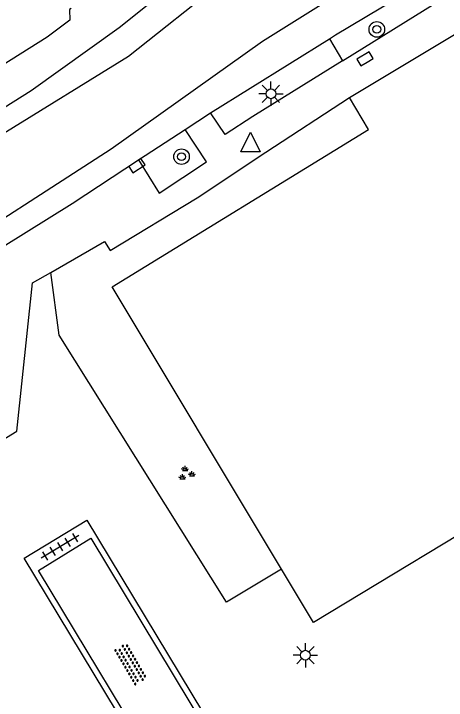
# Model space of a CAD drawing. Extents: x 132994 to 136000, y 393499 to 395512.
# Drawn here: x 134757.12 to 134779.33, y 394414.07 to 394449.28 of the extents above; entities that cross this region are included whole.
import ezdxf

# ---------------------------------------------------------------- set-up
doc = ezdxf.new("R2010")
doc.units = 0
for name, color, linetype in [('gg-bbg-hoofdgebouw', 7, 'Continuous'), ('gg-knt-verharding', 7, 'Continuous'), ('gg-knt-verharding nz', 7, 'Continuous'), ('gt-grn-groengrens', 7, 'Continuous'), ('gt-symb-boom', 7, 'Continuous'), ('gt-symb-groenvak', 7, 'Continuous'), ('gt-symb-kolk', 7, 'Continuous'), ('gt-symb-lichtmast', 7, 'Continuous'), ('gt-symb-overige verharding', 7, 'Continuous'), ('gt-symb-tegel verharding', 7, 'Continuous'), ('gt-symb-waterafsluiter', 7, 'Continuous')]:
    doc.layers.add(name, color=color, linetype=linetype)

# ---------------------------------------------------------------- blocks, each defined once
blk = doc.blocks.new('gt0-KOLK')
at = {"layer": 'gt-symb-kolk'}
blk.add_lwpolyline([(0, 0), (0.375, 0), (0.375, 0.4), (-0.375, 0.4), (-0.375, 0), (0, 0)], dxfattribs=at)
blk = doc.blocks.new('gt0-BOOM')
at = {"layer": 'gt-symb-boom'}
for radius in [0.4, 0.2]:
    blk.add_circle((0, 0), radius, dxfattribs=at)
blk = doc.blocks.new('gt0-WAFSL')
at = {"layer": 'gt-symb-waterafsluiter'}
for p, q in [((-0.5, -0.333), (0, 0.667)), ((0, 0.667), (0.5, -0.333)), ((0.5, -0.333), (-0.5, -0.333))]:
    blk.add_line(p, q, dxfattribs=at)
blk = doc.blocks.new('gt0-LMAST')
at = {"layer": 'gt-symb-lichtmast'}
for p, q in [((-0.182, 0.173), (-0.447, 0.438)), ((-0.005, 0.246), (-0.005, 0.621)), ((0.172, 0.173), (0.437, 0.438)), ((-0.255, -0.004), (-0.63, -0.004)), ((-0.182, -0.181), (-0.447, -0.446)), ((-0.005, -0.254), (-0.005, -0.629)), ((0.437, -0.446), (0.172, -0.181)), ((0.245, -0.004), (0.62, -0.004))]:
    blk.add_line(p, q, dxfattribs=at)
blk.add_circle((-0.005, -0.004), 0.25, dxfattribs=at)
blk = doc.blocks.new('gt0-TEG1')
at = {"layer": 'gt-symb-tegel verharding'}
for p, q in [((-1.125, 0), (1.125, 0)), ((-0.9, -0.25), (-0.9, 0.25)), ((-0.45, -0.25), (-0.45, 0.25)), ((0, -0.25), (0, 0.25)), ((0.45, -0.25), (0.45, 0.25)), ((0.9, -0.25), (0.9, 0.25))]:
    blk.add_line(p, q, dxfattribs=at)
blk = doc.blocks.new('gt0-OVH')
at = {"layer": 'gt-symb-overige verharding'}
for points in [[(-0.972, 0.298), (-0.967, 0.308), (-0.965, 0.319), (-0.966, 0.33), (-0.971, 0.34), (-0.978, 0.348), (-0.988, 0.353), (-0.999, 0.355), (-1.01, 0.354), (-1.02, 0.349), (-1.028, 0.342), (-1.033, 0.332), (-1.035, 0.321), (-1.034, 0.31), (-1.029, 0.3), (-1.022, 0.292), (-1.012, 0.287), (-1.001, 0.285), (-0.99, 0.286), (-0.98, 0.291)], [(-0.772, 0.298), (-0.767, 0.308), (-0.765, 0.319), (-0.766, 0.33), (-0.771, 0.34), (-0.778, 0.348), (-0.788, 0.353), (-0.799, 0.355), (-0.81, 0.354), (-0.82, 0.349), (-0.828, 0.342), (-0.833, 0.332), (-0.835, 0.321), (-0.834, 0.31), (-0.829, 0.3), (-0.822, 0.292), (-0.812, 0.287), (-0.801, 0.285), (-0.79, 0.286), (-0.78, 0.291)], [(-0.572, 0.298), (-0.567, 0.308), (-0.565, 0.319), (-0.566, 0.33), (-0.571, 0.34), (-0.578, 0.348), (-0.588, 0.353), (-0.599, 0.355), (-0.61, 0.354), (-0.62, 0.349), (-0.628, 0.342), (-0.633, 0.332), (-0.635, 0.321), (-0.634, 0.31), (-0.629, 0.3), (-0.622, 0.292), (-0.612, 0.287), (-0.601, 0.285), (-0.59, 0.286), (-0.58, 0.291)], [(-0.372, 0.298), (-0.367, 0.308), (-0.365, 0.319), (-0.366, 0.33), (-0.371, 0.34), (-0.378, 0.348), (-0.388, 0.353), (-0.399, 0.355), (-0.41, 0.354), (-0.42, 0.349), (-0.428, 0.342), (-0.433, 0.332), (-0.435, 0.321), (-0.434, 0.31), (-0.429, 0.3), (-0.422, 0.292), (-0.412, 0.287), (-0.401, 0.285), (-0.39, 0.286), (-0.38, 0.291)], [(-0.172, 0.298), (-0.167, 0.308), (-0.165, 0.319), (-0.166, 0.33), (-0.171, 0.34), (-0.178, 0.348), (-0.188, 0.353), (-0.199, 0.355), (-0.21, 0.354), (-0.22, 0.349), (-0.228, 0.342), (-0.233, 0.332), (-0.235, 0.321), (-0.234, 0.31), (-0.229, 0.3), (-0.222, 0.292), (-0.212, 0.287), (-0.201, 0.285), (-0.19, 0.286), (-0.18, 0.291)], [(0.028, 0.298), (0.033, 0.308), (0.035, 0.319), (0.034, 0.33), (0.029, 0.34), (0.022, 0.348), (0.012, 0.353), (0.001, 0.355), (-0.01, 0.354), (-0.02, 0.349), (-0.028, 0.342), (-0.033, 0.332), (-0.035, 0.321), (-0.034, 0.31), (-0.029, 0.3), (-0.022, 0.292), (-0.012, 0.287), (-0.001, 0.285), (0.01, 0.286), (0.02, 0.291)], [(0.228, 0.298), (0.233, 0.308), (0.235, 0.319), (0.234, 0.33), (0.229, 0.34), (0.222, 0.348), (0.212, 0.353), (0.201, 0.355), (0.19, 0.354), (0.18, 0.349), (0.172, 0.342), (0.167, 0.332), (0.165, 0.321), (0.166, 0.31), (0.171, 0.3), (0.178, 0.292), (0.188, 0.287), (0.199, 0.285), (0.21, 0.286), (0.22, 0.291)], [(0.428, 0.298), (0.433, 0.308), (0.435, 0.319), (0.434, 0.33), (0.429, 0.34), (0.422, 0.348), (0.412, 0.353), (0.401, 0.355), (0.39, 0.354), (0.38, 0.349), (0.372, 0.342), (0.367, 0.332), (0.365, 0.321), (0.366, 0.31), (0.371, 0.3), (0.378, 0.292), (0.388, 0.287), (0.399, 0.285), (0.41, 0.286), (0.42, 0.291)], [(0.628, 0.298), (0.633, 0.308), (0.635, 0.319), (0.634, 0.33), (0.629, 0.34), (0.622, 0.348), (0.612, 0.353), (0.601, 0.355), (0.59, 0.354), (0.58, 0.349), (0.572, 0.342), (0.567, 0.332), (0.565, 0.321), (0.566, 0.31), (0.571, 0.3), (0.578, 0.292), (0.588, 0.287), (0.599, 0.285), (0.61, 0.286), (0.62, 0.291)], [(0.828, 0.298), (0.833, 0.308), (0.835, 0.319), (0.834, 0.33), (0.829, 0.34), (0.822, 0.348), (0.812, 0.353), (0.801, 0.355), (0.79, 0.354), (0.78, 0.349), (0.772, 0.342), (0.767, 0.332), (0.765, 0.321), (0.766, 0.31), (0.771, 0.3), (0.778, 0.292), (0.788, 0.287), (0.799, 0.285), (0.81, 0.286), (0.82, 0.291)], [(1.028, 0.298), (1.033, 0.308), (1.035, 0.319), (1.034, 0.33), (1.029, 0.34), (1.022, 0.348), (1.012, 0.353), (1.001, 0.355), (0.99, 0.354), (0.98, 0.349), (0.972, 0.342), (0.967, 0.332), (0.965, 0.321), (0.966, 0.31), (0.971, 0.3), (0.978, 0.292), (0.988, 0.287), (0.999, 0.285), (1.01, 0.286), (1.02, 0.291)], [(-0.872, 0.106), (-0.867, 0.116), (-0.865, 0.126), (-0.866, 0.137), (-0.871, 0.147), (-0.878, 0.156), (-0.888, 0.161), (-0.899, 0.163), (-0.91, 0.162), (-0.92, 0.157), (-0.928, 0.15), (-0.933, 0.14), (-0.935, 0.129), (-0.934, 0.118), (-0.929, 0.108), (-0.922, 0.1), (-0.912, 0.095), (-0.901, 0.092), (-0.89, 0.094), (-0.88, 0.098)], [(-0.672, 0.106), (-0.667, 0.116), (-0.665, 0.126), (-0.666, 0.137), (-0.671, 0.147), (-0.678, 0.156), (-0.688, 0.161), (-0.699, 0.163), (-0.71, 0.162), (-0.72, 0.157), (-0.728, 0.15), (-0.733, 0.14), (-0.735, 0.129), (-0.734, 0.118), (-0.729, 0.108), (-0.722, 0.1), (-0.712, 0.095), (-0.701, 0.092), (-0.69, 0.094), (-0.68, 0.098)], [(-0.472, 0.106), (-0.467, 0.116), (-0.465, 0.126), (-0.466, 0.137), (-0.471, 0.147), (-0.478, 0.156), (-0.488, 0.161), (-0.499, 0.163), (-0.51, 0.162), (-0.52, 0.157), (-0.528, 0.15), (-0.533, 0.14), (-0.535, 0.129), (-0.534, 0.118), (-0.529, 0.108), (-0.522, 0.1), (-0.512, 0.095), (-0.501, 0.092), (-0.49, 0.094), (-0.48, 0.098)], [(-0.272, 0.106), (-0.267, 0.116), (-0.265, 0.126), (-0.266, 0.137), (-0.271, 0.147), (-0.278, 0.156), (-0.288, 0.161), (-0.299, 0.163), (-0.31, 0.162), (-0.32, 0.157), (-0.328, 0.15), (-0.333, 0.14), (-0.335, 0.129), (-0.334, 0.118), (-0.329, 0.108), (-0.322, 0.1), (-0.312, 0.095), (-0.301, 0.092), (-0.29, 0.094), (-0.28, 0.098)], [(-0.072, 0.106), (-0.067, 0.116), (-0.065, 0.126), (-0.066, 0.137), (-0.071, 0.147), (-0.078, 0.156), (-0.088, 0.161), (-0.099, 0.163), (-0.11, 0.162), (-0.12, 0.157), (-0.128, 0.15), (-0.133, 0.14), (-0.135, 0.129), (-0.134, 0.118), (-0.129, 0.108), (-0.122, 0.1), (-0.112, 0.095), (-0.101, 0.092), (-0.09, 0.094), (-0.08, 0.098)], [(0.128, 0.106), (0.133, 0.116), (0.135, 0.126), (0.134, 0.137), (0.129, 0.147), (0.122, 0.156), (0.112, 0.161), (0.101, 0.163), (0.09, 0.162), (0.08, 0.157), (0.072, 0.15), (0.067, 0.14), (0.065, 0.129), (0.066, 0.118), (0.071, 0.108), (0.078, 0.1), (0.088, 0.095), (0.099, 0.092), (0.11, 0.094), (0.12, 0.098)], [(0.328, 0.106), (0.333, 0.116), (0.335, 0.126), (0.334, 0.137), (0.329, 0.147), (0.322, 0.156), (0.312, 0.161), (0.301, 0.163), (0.29, 0.162), (0.28, 0.157), (0.272, 0.15), (0.267, 0.14), (0.265, 0.129), (0.266, 0.118), (0.271, 0.108), (0.278, 0.1), (0.288, 0.095), (0.299, 0.092), (0.31, 0.094), (0.32, 0.098)], [(0.528, 0.106), (0.533, 0.116), (0.535, 0.126), (0.534, 0.137), (0.529, 0.147), (0.522, 0.156), (0.512, 0.161), (0.501, 0.163), (0.49, 0.162), (0.48, 0.157), (0.472, 0.15), (0.467, 0.14), (0.465, 0.129), (0.466, 0.118), (0.471, 0.108), (0.478, 0.1), (0.488, 0.095), (0.499, 0.092), (0.51, 0.094), (0.52, 0.098)], [(0.728, 0.106), (0.733, 0.116), (0.735, 0.126), (0.734, 0.137), (0.729, 0.147), (0.722, 0.156), (0.712, 0.161), (0.701, 0.163), (0.69, 0.162), (0.68, 0.157), (0.672, 0.15), (0.667, 0.14), (0.665, 0.129), (0.666, 0.118), (0.671, 0.108), (0.678, 0.1), (0.688, 0.095), (0.699, 0.092), (0.71, 0.094), (0.72, 0.098)], [(0.928, 0.106), (0.933, 0.116), (0.935, 0.126), (0.934, 0.137), (0.929, 0.147), (0.922, 0.156), (0.912, 0.161), (0.901, 0.163), (0.89, 0.162), (0.88, 0.157), (0.872, 0.15), (0.867, 0.14), (0.865, 0.129), (0.866, 0.118), (0.871, 0.108), (0.878, 0.1), (0.888, 0.095), (0.899, 0.092), (0.91, 0.094), (0.92, 0.098)], [(-0.972, -0.142), (-0.967, -0.132), (-0.965, -0.121), (-0.966, -0.11), (-0.971, -0.1), (-0.978, -0.092), (-0.988, -0.087), (-0.999, -0.085), (-1.01, -0.086), (-1.02, -0.091), (-1.028, -0.098), (-1.033, -0.108), (-1.035, -0.119), (-1.034, -0.13), (-1.029, -0.14), (-1.022, -0.148), (-1.012, -0.153), (-1.001, -0.155), (-0.99, -0.154), (-0.98, -0.149)], [(-0.872, -0.334), (-0.867, -0.324), (-0.865, -0.314), (-0.866, -0.303), (-0.871, -0.293), (-0.878, -0.284), (-0.888, -0.279), (-0.899, -0.277), (-0.91, -0.278), (-0.92, -0.283), (-0.928, -0.29), (-0.933, -0.3), (-0.935, -0.311), (-0.934, -0.322), (-0.929, -0.332), (-0.922, -0.34), (-0.912, -0.345), (-0.901, -0.348), (-0.89, -0.346), (-0.88, -0.342)], [(-0.772, -0.142), (-0.767, -0.132), (-0.765, -0.121), (-0.766, -0.11), (-0.771, -0.1), (-0.778, -0.092), (-0.788, -0.087), (-0.799, -0.085), (-0.81, -0.086), (-0.82, -0.091), (-0.828, -0.098), (-0.833, -0.108), (-0.835, -0.119), (-0.834, -0.13), (-0.829, -0.14), (-0.822, -0.148), (-0.812, -0.153), (-0.801, -0.155), (-0.79, -0.154), (-0.78, -0.149)], [(-0.672, -0.334), (-0.667, -0.324), (-0.665, -0.314), (-0.666, -0.303), (-0.671, -0.293), (-0.678, -0.284), (-0.688, -0.279), (-0.699, -0.277), (-0.71, -0.278), (-0.72, -0.283), (-0.728, -0.29), (-0.733, -0.3), (-0.735, -0.311), (-0.734, -0.322), (-0.729, -0.332), (-0.722, -0.34), (-0.712, -0.345), (-0.701, -0.348), (-0.69, -0.346), (-0.68, -0.342)], [(-0.572, -0.142), (-0.567, -0.132), (-0.565, -0.121), (-0.566, -0.11), (-0.571, -0.1), (-0.578, -0.092), (-0.588, -0.087), (-0.599, -0.085), (-0.61, -0.086), (-0.62, -0.091), (-0.628, -0.098), (-0.633, -0.108), (-0.635, -0.119), (-0.634, -0.13), (-0.629, -0.14), (-0.622, -0.148), (-0.612, -0.153), (-0.601, -0.155), (-0.59, -0.154), (-0.58, -0.149)], [(-0.472, -0.334), (-0.467, -0.324), (-0.465, -0.314), (-0.466, -0.303), (-0.471, -0.293), (-0.478, -0.284), (-0.488, -0.279), (-0.499, -0.277), (-0.51, -0.278), (-0.52, -0.283), (-0.528, -0.29), (-0.533, -0.3), (-0.535, -0.311), (-0.534, -0.322), (-0.529, -0.332), (-0.522, -0.34), (-0.512, -0.345), (-0.501, -0.348), (-0.49, -0.346), (-0.48, -0.342)], [(-0.372, -0.142), (-0.367, -0.132), (-0.365, -0.121), (-0.366, -0.11), (-0.371, -0.1), (-0.378, -0.092), (-0.388, -0.087), (-0.399, -0.085), (-0.41, -0.086), (-0.42, -0.091), (-0.428, -0.098), (-0.433, -0.108), (-0.435, -0.119), (-0.434, -0.13), (-0.429, -0.14), (-0.422, -0.148), (-0.412, -0.153), (-0.401, -0.155), (-0.39, -0.154), (-0.38, -0.149)], [(-0.272, -0.334), (-0.267, -0.324), (-0.265, -0.314), (-0.266, -0.303), (-0.271, -0.293), (-0.278, -0.284), (-0.288, -0.279), (-0.299, -0.277), (-0.31, -0.278), (-0.32, -0.283), (-0.328, -0.29), (-0.333, -0.3), (-0.335, -0.311), (-0.334, -0.322), (-0.329, -0.332), (-0.322, -0.34), (-0.312, -0.345), (-0.301, -0.348), (-0.29, -0.346), (-0.28, -0.342)], [(-0.172, -0.142), (-0.167, -0.132), (-0.165, -0.121), (-0.166, -0.11), (-0.171, -0.1), (-0.178, -0.092), (-0.188, -0.087), (-0.199, -0.085), (-0.21, -0.086), (-0.22, -0.091), (-0.228, -0.098), (-0.233, -0.108), (-0.235, -0.119), (-0.234, -0.13), (-0.229, -0.14), (-0.222, -0.148), (-0.212, -0.153), (-0.201, -0.155), (-0.19, -0.154), (-0.18, -0.149)], [(-0.072, -0.334), (-0.067, -0.324), (-0.065, -0.314), (-0.066, -0.303), (-0.071, -0.293), (-0.078, -0.284), (-0.088, -0.279), (-0.099, -0.277), (-0.11, -0.278), (-0.12, -0.283), (-0.128, -0.29), (-0.133, -0.3), (-0.135, -0.311), (-0.134, -0.322), (-0.129, -0.332), (-0.122, -0.34), (-0.112, -0.345), (-0.101, -0.348), (-0.09, -0.346), (-0.08, -0.342)], [(0.028, -0.142), (0.033, -0.132), (0.035, -0.121), (0.034, -0.11), (0.029, -0.1), (0.022, -0.092), (0.012, -0.087), (0.001, -0.085), (-0.01, -0.086), (-0.02, -0.091), (-0.028, -0.098), (-0.033, -0.108), (-0.035, -0.119), (-0.034, -0.13), (-0.029, -0.14), (-0.022, -0.148), (-0.012, -0.153), (-0.001, -0.155), (0.01, -0.154), (0.02, -0.149)], [(0.128, -0.334), (0.133, -0.324), (0.135, -0.314), (0.134, -0.303), (0.129, -0.293), (0.122, -0.284), (0.112, -0.279), (0.101, -0.277), (0.09, -0.278), (0.08, -0.283), (0.072, -0.29), (0.067, -0.3), (0.065, -0.311), (0.066, -0.322), (0.071, -0.332), (0.078, -0.34), (0.088, -0.345), (0.099, -0.348), (0.11, -0.346), (0.12, -0.342)], [(0.228, -0.142), (0.233, -0.132), (0.235, -0.121), (0.234, -0.11), (0.229, -0.1), (0.222, -0.092), (0.212, -0.087), (0.201, -0.085), (0.19, -0.086), (0.18, -0.091), (0.172, -0.098), (0.167, -0.108), (0.165, -0.119), (0.166, -0.13), (0.171, -0.14), (0.178, -0.148), (0.188, -0.153), (0.199, -0.155), (0.21, -0.154), (0.22, -0.149)], [(0.328, -0.334), (0.333, -0.324), (0.335, -0.314), (0.334, -0.303), (0.329, -0.293), (0.322, -0.284), (0.312, -0.279), (0.301, -0.277), (0.29, -0.278), (0.28, -0.283), (0.272, -0.29), (0.267, -0.3), (0.265, -0.311), (0.266, -0.322), (0.271, -0.332), (0.278, -0.34), (0.288, -0.345), (0.299, -0.348), (0.31, -0.346), (0.32, -0.342)], [(0.428, -0.142), (0.433, -0.132), (0.435, -0.121), (0.434, -0.11), (0.429, -0.1), (0.422, -0.092), (0.412, -0.087), (0.401, -0.085), (0.39, -0.086), (0.38, -0.091), (0.372, -0.098), (0.367, -0.108), (0.365, -0.119), (0.366, -0.13), (0.371, -0.14), (0.378, -0.148), (0.388, -0.153), (0.399, -0.155), (0.41, -0.154), (0.42, -0.149)], [(0.528, -0.334), (0.533, -0.324), (0.535, -0.314), (0.534, -0.303), (0.529, -0.293), (0.522, -0.284), (0.512, -0.279), (0.501, -0.277), (0.49, -0.278), (0.48, -0.283), (0.472, -0.29), (0.467, -0.3), (0.465, -0.311), (0.466, -0.322), (0.471, -0.332), (0.478, -0.34), (0.488, -0.345), (0.499, -0.348), (0.51, -0.346), (0.52, -0.342)], [(0.628, -0.142), (0.633, -0.132), (0.635, -0.121), (0.634, -0.11), (0.629, -0.1), (0.622, -0.092), (0.612, -0.087), (0.601, -0.085), (0.59, -0.086), (0.58, -0.091), (0.572, -0.098), (0.567, -0.108), (0.565, -0.119), (0.566, -0.13), (0.571, -0.14), (0.578, -0.148), (0.588, -0.153), (0.599, -0.155), (0.61, -0.154), (0.62, -0.149)], [(0.728, -0.334), (0.733, -0.324), (0.735, -0.314), (0.734, -0.303), (0.729, -0.293), (0.722, -0.284), (0.712, -0.279), (0.701, -0.277), (0.69, -0.278), (0.68, -0.283), (0.672, -0.29), (0.667, -0.3), (0.665, -0.311), (0.666, -0.322), (0.671, -0.332), (0.678, -0.34), (0.688, -0.345), (0.699, -0.348), (0.71, -0.346), (0.72, -0.342)], [(0.828, -0.142), (0.833, -0.132), (0.835, -0.121), (0.834, -0.11), (0.829, -0.1), (0.822, -0.092), (0.812, -0.087), (0.801, -0.085), (0.79, -0.086), (0.78, -0.091), (0.772, -0.098), (0.767, -0.108), (0.765, -0.119), (0.766, -0.13), (0.771, -0.14), (0.778, -0.148), (0.788, -0.153), (0.799, -0.155), (0.81, -0.154), (0.82, -0.149)], [(0.928, -0.334), (0.933, -0.324), (0.935, -0.314), (0.934, -0.303), (0.929, -0.293), (0.922, -0.284), (0.912, -0.279), (0.901, -0.277), (0.89, -0.278), (0.88, -0.283), (0.872, -0.29), (0.867, -0.3), (0.865, -0.311), (0.866, -0.322), (0.871, -0.332), (0.878, -0.34), (0.888, -0.345), (0.899, -0.348), (0.91, -0.346), (0.92, -0.342)], [(1.028, -0.142), (1.033, -0.132), (1.035, -0.121), (1.034, -0.11), (1.029, -0.1), (1.022, -0.092), (1.012, -0.087), (1.001, -0.085), (0.99, -0.086), (0.98, -0.091), (0.972, -0.098), (0.967, -0.108), (0.965, -0.119), (0.966, -0.13), (0.971, -0.14), (0.978, -0.148), (0.988, -0.153), (0.999, -0.155), (1.01, -0.154), (1.02, -0.149)]]:
    blk.add_lwpolyline(points, close=True, dxfattribs=at)
blk = doc.blocks.new('gt0-GRVAK')
at = {"layer": 'gt-symb-groenvak'}
for p, q in [((-0.047, 0.214), (-0.047, 0.393)), ((-0.11, 0.189), (-0.228, 0.24)), ((-0.182, 0.153), (0.088, 0.153)), ((-0.091, 0.211), (-0.156, 0.322)), ((-0.004, 0.211), (0.061, 0.322)), ((0.015, 0.189), (0.133, 0.24)), ((0.262, -0.052), (0.197, 0.059)), ((0.305, -0.049), (0.305, 0.13)), ((0.349, -0.052), (0.414, 0.059)), ((-0.245, -0.228), (-0.363, -0.177)), ((-0.318, -0.264), (-0.047, -0.264)), ((-0.226, -0.206), (-0.291, -0.095)), ((-0.183, -0.203), (-0.183, -0.024)), ((-0.139, -0.206), (-0.074, -0.095)), ((-0.12, -0.228), (-0.002, -0.177)), ((0.243, -0.074), (0.125, -0.023)), ((0.17, -0.11), (0.441, -0.11)), ((0.368, -0.074), (0.486, -0.023))]:
    blk.add_line(p, q, dxfattribs=at)

msp = doc.modelspace()

# ---------------------------------------------------------------- linework, layer by layer
at = {"layer": 'gg-bbg-hoofdgebouw'}
msp.add_line((134774.37, 394444.98), (134793.425, 394456.424), dxfattribs=at)
for points in [[(134770.871, 394420.802), (134762.17, 394435.27), (134775.34, 394443.35), (134774.37, 394444.98)], [(134783.27, 394424.55), (134772.52, 394418.06), (134770.871, 394420.802)]]:
    msp.add_lwpolyline(points, dxfattribs=at)
at = {"layer": 'gg-knt-verharding'}
for p, q in [((134774.009, 394446.869), (134785.212, 394453.838)), ((134767.225, 394444.199), (134773.338, 394447.996)), ((134773.338, 394447.996), (134774.009, 394446.869)), ((134765.922, 394443.347), (134767.225, 394444.199)), ((134763.529, 394441.781), (134765.922, 394443.347))]:
    msp.add_line(p, q, dxfattribs=at)
for points in [[(134729.244, 394428.075), (134736.1, 394431.97), (134753.38, 394442.43), (134758.02, 394445.35), (134762.54, 394448.57), (134766.43, 394451.71), (134775.69, 394459.42), (134779.69, 394462.45), (134785.8, 394466.58), (134786.034, 394466.785)], [(134773.338, 394447.996), (134773.65, 394448.19), (134784.64, 394454.766)], [(134760.067, 394449.549), (134759.99, 394449.49), (134760.01, 394448.95), (134758.84, 394448.08), (134752.96, 394444.39), (134750.11, 394442.85), (134736.37, 394434.57), (134725.12, 394428.09), (134725.02, 394428.27), (134716.18, 394423.76), (134716.1, 394423.89), (134698.858, 394415.099)], [(134759.024, 394436.01), (134761.787, 394437.605), (134762.074, 394437.142), (134766.544, 394439.839), (134770.061, 394442.186), (134774.37, 394444.98)], [(134763.529, 394441.781), (134764.594, 394440.082), (134767.012, 394441.687), (134765.922, 394443.347)], [(134756.583, 394437.342), (134760.12, 394439.55), (134763.529, 394441.781)], [(134698.902, 394394.455), (134703.08, 394398.804), (134706.146, 394401.755), (134709.768, 394404.945), (134713.657, 394408.149), (134717.281, 394410.943), (134721.195, 394413.582), (134725.298, 394416.259), (134732.209, 394420.485), (134739.191, 394416.885), (134749.798, 394423.304), (134757.29, 394427.872), (134758.094, 394435.474), (134759.024, 394436.01)], [(134757.661, 394421.359), (134760.874, 394423.301), (134768.604, 394410.507), (134765.39, 394408.559), (134757.661, 394421.359)], [(134765.181, 394409.486), (134758.391, 394420.735), (134761.075, 394422.377), (134767.877, 394411.125), (134765.181, 394409.486)]]:
    msp.add_lwpolyline(points, dxfattribs=at)
at = {"layer": 'gg-knt-verharding nz'}
for points in [[(134727.05, 394420.795), (134735.559, 394426.003), (134752.676, 394436.259), (134762.118, 394442.353), (134769.893, 394447.869), (134774.284, 394450.627), (134780.474, 394454.227), (134791.467, 394460.834), (134803.253, 394467.687), (134810.812, 394472.277)], [(134724.893, 394424.539), (134729.749, 394427.093), (134743.532, 394435.103), (134763.011, 394447.103), (134767.896, 394450.991), (134774.812, 394456.952), (134779.615, 394460.553), (134786.842, 394465.616), (134786.146, 394466.609)], [(134774.009, 394446.869), (134769.404, 394444.012), (134767.972, 394443.082), (134767.225, 394444.199)]]:
    msp.add_lwpolyline(points, dxfattribs=at)
at = {"layer": 'gt-grn-groengrens'}
msp.add_line((134770.871, 394420.802), (134768.04, 394419.1), dxfattribs=at)
msp.add_lwpolyline([(134768.04, 394419.1), (134759.464, 394432.803), (134759.024, 394436.01)], dxfattribs=at)

# ---------------------------------------------------------------- block references
at = {"layer": 'gt-symb-boom'}
for p in [(134775.765, 394448.477), (134765.737, 394441.949)]:
    msp.add_blockref('gt0-BOOM', p, dxfattribs=at)
at = {"layer": 'gt-symb-groenvak'}
msp.add_blockref('gt0-GRVAK', (134765.969, 394425.697), dxfattribs=at)
at = {"layer": 'gt-symb-kolk'}
for p, rotation in [((134775.26, 394446.798), 31.003067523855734), ((134763.338, 394441.654), -146.70715142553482)]:
    msp.add_blockref('gt0-KOLK', p, dxfattribs=dict(at, rotation=rotation))
at = {"layer": 'gt-symb-lichtmast'}
for p in [(134770.332, 394445.178), (134772.104, 394416.388)]:
    msp.add_blockref('gt0-LMAST', p, dxfattribs=at)
at = {"layer": 'gt-symb-overige verharding', "rotation": 120.46264004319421}
msp.add_blockref('gt0-OVH', (134763.131, 394415.931), dxfattribs=at)
at = {"layer": 'gt-symb-tegel verharding', "rotation": -148.86920085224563}
msp.add_blockref('gt0-TEG1', (134759.499, 394421.942), dxfattribs=at)
at = {"layer": 'gt-symb-waterafsluiter'}
msp.add_blockref('gt0-WAFSL', (134769.279, 394442.533), dxfattribs=at)

doc.saveas('drawing.dxf')
